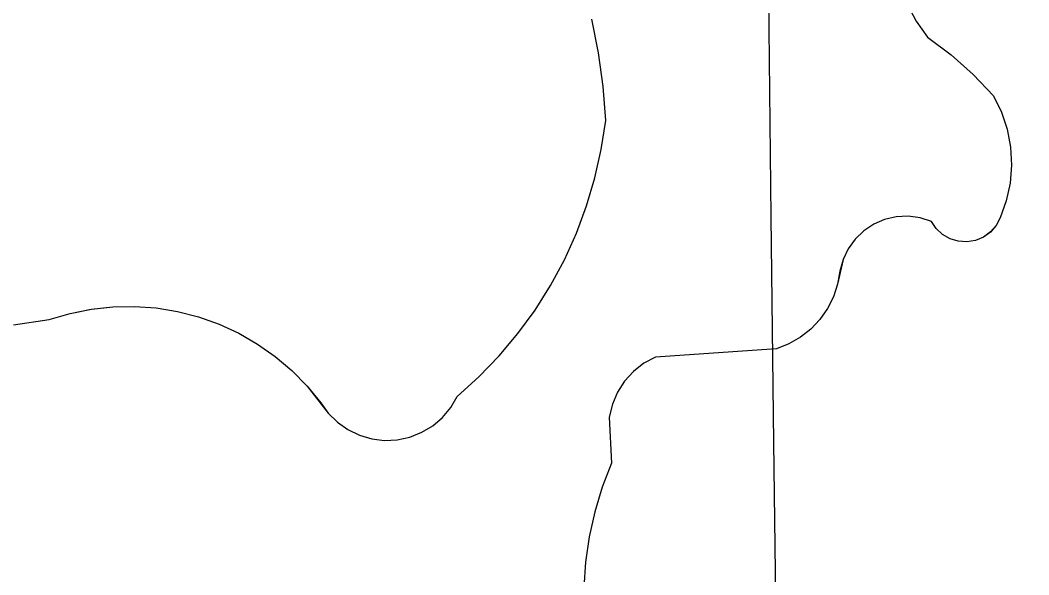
# Model space of a CAD drawing. Extents: x 3684037 to 3722149, y 433263 to 459021.
# Drawn here: x 3709142.9 to 3709248.8, y 456283.1 to 456341.4 of the extents above; entities that cross this region are included whole.
import ezdxf

# ---------------------------------------------------------------- set-up
doc = ezdxf.new("R2010")
doc.units = 0
for name, color, linetype in [('V-GRID-MAJR', 7, 'Continuous'), ('V-TOPO-SHOR', 7, 'Continuous'), ('V-WETL-SWMP', 7, 'Continuous')]:
    doc.layers.add(name, color=color, linetype=linetype)

msp = doc.modelspace()

# ---------------------------------------------------------------- linework, layer by layer
at = {"layer": 'V-GRID-MAJR'}
msp.add_spline([(3709426.74, 438923.75200000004), (3709355.373, 444981.088), (3709283.97, 451041.507), (3709212.5670000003, 457101.934), (3709212.531, 457105.01)], degree=3, dxfattribs=at)
at = {"layer": 'V-TOPO-SHOR'}
for p, q in [((3709235.964976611, 456343.1139755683), (3709236.9309766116, 456341.2859755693)), ((3709203.6039766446, 456337.95797560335), (3709202.8869766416, 456341.4699756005)), ((3709236.9309766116, 456341.2859755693), (3709238.106976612, 456339.5859755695)), ((3709238.106976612, 456339.5859755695), (3709240.591976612, 456337.7319755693)), ((3709204.0899766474, 456334.40597560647), (3709203.6039766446, 456337.95797560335)), ((3709240.591976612, 456337.7319755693), (3709242.909976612, 456335.67297556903)), ((3709242.909976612, 456335.67297556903), (3709245.043976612, 456333.42497556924)), ((3709204.34497665, 456330.82997560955), (3709204.0899766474, 456334.40597560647)), ((3709245.043976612, 456333.42497556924), (3709245.877976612, 456331.7169755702)), ((3709245.8779766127, 456331.7169755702), (3709246.477976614, 456329.9139755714)), ((3709203.881976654, 456327.8019756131), (3709204.34497665, 456330.82997560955)), ((3709246.477976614, 456329.9139755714), (3709246.830976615, 456328.0459755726)), ((3709203.213976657, 456324.8139756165), (3709203.881976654, 456327.8019756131)), ((3709246.830976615, 456328.0459755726), (3709246.932976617, 456326.14797557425)), ((3709246.932976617, 456326.14797557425), (3709246.7809766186, 456324.25397557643)), ((3709202.342976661, 456321.87697562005), (3709203.213976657, 456324.8139756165)), ((3709246.7809766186, 456324.25397557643), (3709246.3789766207, 456322.3959755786)), ((3709246.3789766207, 456322.3959755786), (3709245.731976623, 456320.60897558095)), ((3709201.273976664, 456319.0079756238), (3709202.342976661, 456321.87697562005)), ((3709232.4699766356, 456319.93897559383), (3709231.426976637, 456319.24397559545)), ((3709233.619976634, 456320.43597559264), (3709232.4699766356, 456319.93897559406)), ((3709234.8409766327, 456320.71797559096), (3709233.619976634, 456320.43597559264)), ((3709236.092976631, 456320.77797558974), (3709234.8409766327, 456320.71797559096)), ((3709237.3349766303, 456320.6129755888), (3709236.092976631, 456320.77797558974)), ((3709238.52797663, 456320.2279755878), (3709237.3349766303, 456320.6129755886)), ((3709239.0339766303, 456319.47797558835), (3709238.5279766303, 456320.2279755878)), ((3709245.7319766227, 456320.60897558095), (3709245.307976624, 456319.8089755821)), ((3709200.0109766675, 456316.2179756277), (3709201.273976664, 456319.0079756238)), ((3709231.426976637, 456319.24397559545), (3709230.524976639, 456318.3739755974)), ((3709239.6969766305, 456318.8609755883), (3709239.0339766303, 456319.47797558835)), ((3709244.7139766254, 456319.1269755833), (3709243.9799766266, 456318.59697558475)), ((3709245.3079766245, 456319.8089755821), (3709244.7139766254, 456319.1269755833)), ((3709230.524976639, 456318.3739755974), (3709229.7929766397, 456317.35697559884)), ((3709240.4819766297, 456318.41197558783), (3709239.6969766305, 456318.8609755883)), ((3709241.3489766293, 456318.15297558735), (3709240.4819766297, 456318.41197558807)), ((3709242.2529766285, 456318.09697558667), (3709241.3489766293, 456318.15297558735)), ((3709243.1449766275, 456318.2479755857), (3709242.2529766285, 456318.09697558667)), ((3709243.9799766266, 456318.59697558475), (3709243.1449766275, 456318.2479755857)), ((3709229.79297664, 456317.35697559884), (3709229.254976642, 456316.2249756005)), ((3709198.559976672, 456313.51997563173), (3709200.010976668, 456316.2179756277)), ((3709229.254976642, 456316.2249756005), (3709228.6889766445, 456313.6459756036)), ((3709228.6889766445, 456313.6459756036), (3709228.2519766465, 456312.3259756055)), ((3709196.927976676, 456310.9279756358), (3709198.559976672, 456313.51997563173)), ((3709228.2519766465, 456312.3259756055), (3709227.627976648, 456311.0829756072)), ((3709145.941976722, 456309.9369756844), (3709148.1259767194, 456310.58197568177)), ((3709148.1259767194, 456310.58197568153), (3709150.357976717, 456311.0279756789)), ((3709150.357976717, 456311.0279756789), (3709152.6219767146, 456311.27197567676)), ((3709152.6219767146, 456311.27197567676), (3709154.898976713, 456311.3109756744)), ((3709154.898976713, 456311.3109756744), (3709157.169976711, 456311.1449756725)), ((3709157.169976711, 456311.1449756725), (3709159.415976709, 456310.77597567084)), ((3709159.415976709, 456310.7759756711), (3709161.6209767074, 456310.2059756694)), ((3709195.1229766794, 456308.45397564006), (3709196.927976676, 456310.9279756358)), ((3709227.6279766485, 456311.0829756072), (3709226.8309766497, 456309.94397560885)), ((3709142.1949767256, 456309.3809756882), (3709145.941976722, 456309.9369756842)), ((3709161.6209767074, 456310.2059756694), (3709163.7649767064, 456309.4399756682)), ((3709163.7649767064, 456309.4399756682), (3709165.8319767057, 456308.483975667)), ((3709226.8309766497, 456309.94397560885), (3709225.8759766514, 456308.9329756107)), ((3709165.8319767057, 456308.483975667), (3709167.803976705, 456307.3459756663)), ((3709193.152976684, 456306.1089756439), (3709195.1229766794, 456308.45397564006)), ((3709225.8759766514, 456308.9329756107), (3709224.7849766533, 456308.07197561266)), ((3709167.803976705, 456307.3459756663), (3709169.6659767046, 456306.0359756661)), ((3709223.579976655, 456307.37797561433), (3709222.286976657, 456306.86697561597)), ((3709224.7849766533, 456308.07197561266), (3709223.579976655, 456307.37797561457)), ((3709222.286976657, 456306.8669756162), (3709209.5609766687, 456305.9919756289)), ((3709169.6659767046, 456306.0359756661), (3709171.401976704, 456304.56297566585)), ((3709191.0279766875, 456303.90397564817), (3709193.152976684, 456306.1089756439)), ((3709208.3459766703, 456305.3359756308), (3709207.2589766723, 456304.4859756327)), ((3709209.5609766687, 456305.9919756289), (3709208.3459766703, 456305.33597563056)), ((3709171.401976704, 456304.56297566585), (3709172.9989767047, 456302.93997566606)), ((3709207.2589766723, 456304.48597563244), (3709206.3279766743, 456303.46597563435)), ((3709188.7569766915, 456301.84897565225), (3709191.0279766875, 456303.90397564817)), ((3709206.3279766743, 456303.46597563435), (3709205.581976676, 456302.304975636)), ((3709172.9989767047, 456302.93997566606), (3709175.230976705, 456300.0879756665)), ((3709205.581976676, 456302.304975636), (3709205.0399766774, 456301.0349756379)), ((3709188.0749766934, 456300.68797565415), (3709188.7569766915, 456301.84897565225)), ((3709205.039976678, 456301.0349756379), (3709204.717976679, 456299.69297563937)), ((3709175.230976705, 456300.0879756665), (3709176.186976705, 456299.1409756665)), ((3709187.211976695, 456299.6559756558), (3709188.0749766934, 456300.68797565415)), ((3709176.186976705, 456299.1409756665), (3709177.2859767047, 456298.3639756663)), ((3709185.037976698, 456298.0849756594), (3709186.189976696, 456298.7799756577)), ((3709186.189976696, 456298.7799756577), (3709187.211976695, 456299.6559756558)), ((3709204.717, 456299.693), (3709204.94, 456294.829)), ((3709204.717976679, 456299.69297563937), (3709204.939976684, 456294.8289756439)), ((3709177.2859767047, 456298.3639756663), (3709178.4979767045, 456297.77897566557)), ((3709178.4979767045, 456297.77897566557), (3709179.789976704, 456297.40097566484)), ((3709183.7869766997, 456297.58797566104), (3709185.037976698, 456298.0849756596)), ((3709179.789976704, 456297.40097566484), (3709181.126976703, 456297.2419756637)), ((3709181.126976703, 456297.2419756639), (3709182.470976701, 456297.30497566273)), ((3709182.470976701, 456297.30497566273), (3709183.7869766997, 456297.58797566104)), ((3709204.939976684, 456294.8289756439), (3709203.9699766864, 456292.31997564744)), ((3709203.9699766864, 456292.31997564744), (3709203.19097669, 456289.74497565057)), ((3709203.19097669, 456289.74497565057), (3709202.6079766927, 456287.11897565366)), ((3709202.6079766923, 456287.11897565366), (3709202.224976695, 456284.4569756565)), ((3709202.2249766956, 456284.4569756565), (3709202.0439766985, 456281.7729756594))]:
    msp.add_line(p, q, dxfattribs=at)
for points in [[(3709235.965, 456343.115), (3709236.932, 456341.286), (3709238.108, 456339.586), (3709240.592, 456337.733), (3709242.91, 456335.672), (3709245.044, 456333.42600000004), (3709245.878, 456331.718), (3709246.478, 456329.913), (3709246.83, 456328.045), (3709246.932, 456326.147), (3709246.781, 456324.255), (3709246.379, 456322.395), (3709245.7320000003, 456320.609), (3709245.308, 456319.808), (3709244.714, 456319.126), (3709243.9790000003, 456318.596), (3709243.146, 456318.248), (3709242.253, 456318.096), (3709241.35, 456318.154), (3709240.481, 456318.412), (3709239.697, 456318.86), (3709239.0330000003, 456319.479), (3709238.5270000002, 456320.228), (3709237.335, 456320.613), (3709236.092, 456320.777), (3709234.841, 456320.718), (3709233.62, 456320.435), (3709232.469, 456319.939), (3709231.427, 456319.243), (3709230.526, 456318.375), (3709229.793, 456317.357), (3709229.254, 456316.224), (3709228.9280000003, 456315.014), (3709228.6890000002, 456313.646), (3709228.253, 456312.325), (3709227.628, 456311.08400000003), (3709226.8310000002, 456309.943), (3709225.877, 456308.934), (3709224.785, 456308.071), (3709223.579, 456307.37700000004), (3709222.287, 456306.867), (3709209.56, 456305.993), (3709208.346, 456305.335), (3709207.259, 456304.485), (3709206.329, 456303.465), (3709205.5810000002, 456302.304), (3709205.041, 456301.034), (3709204.717, 456299.693)], [(3709142.196, 456309.38), (3709145.941, 456309.93700000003), (3709148.127, 456310.582), (3709150.359, 456311.029), (3709152.622, 456311.272), (3709154.899, 456311.311), (3709157.171, 456311.145), (3709159.415, 456310.777), (3709161.6210000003, 456310.205), (3709163.765, 456309.439), (3709165.832, 456308.483), (3709167.804, 456307.346), (3709169.665, 456306.036), (3709171.4020000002, 456304.563), (3709173, 456302.939), (3709174.443, 456301.18), (3709175.2320000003, 456300.088), (3709176.186, 456299.14), (3709177.286, 456298.364), (3709178.498, 456297.778), (3709179.791, 456297.401), (3709181.126, 456297.242), (3709182.472, 456297.305), (3709183.786, 456297.588), (3709185.038, 456298.085), (3709186.191, 456298.78), (3709187.213, 456299.656), (3709188.075, 456300.688), (3709188.757, 456301.85000000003), (3709191.028, 456303.904), (3709193.154, 456306.109), (3709195.122, 456308.454), (3709196.9280000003, 456310.928), (3709198.561, 456313.51900000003), (3709200.011, 456316.218), (3709201.274, 456319.00800000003), (3709202.343, 456321.87700000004), (3709203.214, 456324.814), (3709203.881, 456327.802), (3709204.344, 456330.831), (3709204.09, 456334.407), (3709203.605, 456337.958), (3709202.886, 456341.47000000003)], [(3709204.94, 456294.829), (3709203.969, 456292.32), (3709203.191, 456289.746), (3709202.608, 456287.118), (3709202.225, 456284.458), (3709202.044, 456281.773)]]:
    msp.add_lwpolyline(points, dxfattribs=at)
at = {"layer": 'V-WETL-SWMP'}
for p, q in [((3709235.964976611, 456343.1139755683), (3709236.9309766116, 456341.2859755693)), ((3709203.6039766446, 456337.95797560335), (3709202.8869766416, 456341.4699756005)), ((3709236.9309766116, 456341.2859755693), (3709238.106976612, 456339.5859755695)), ((3709238.106976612, 456339.5859755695), (3709240.591976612, 456337.7319755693)), ((3709204.0899766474, 456334.40597560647), (3709203.6039766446, 456337.95797560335)), ((3709240.591976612, 456337.7319755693), (3709242.909976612, 456335.67297556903)), ((3709242.909976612, 456335.67297556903), (3709245.043976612, 456333.42497556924)), ((3709204.34497665, 456330.82997560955), (3709204.0899766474, 456334.40597560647)), ((3709245.043976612, 456333.42497556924), (3709245.877976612, 456331.7169755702)), ((3709245.8779766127, 456331.7169755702), (3709246.477976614, 456329.9139755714)), ((3709203.881976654, 456327.8019756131), (3709204.34497665, 456330.82997560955)), ((3709246.477976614, 456329.9139755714), (3709246.830976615, 456328.0459755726)), ((3709203.213976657, 456324.8139756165), (3709203.881976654, 456327.8019756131)), ((3709246.830976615, 456328.0459755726), (3709246.932976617, 456326.14797557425)), ((3709246.932976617, 456326.14797557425), (3709246.7809766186, 456324.25397557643)), ((3709202.342976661, 456321.87697562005), (3709203.213976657, 456324.8139756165)), ((3709246.7809766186, 456324.25397557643), (3709246.3789766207, 456322.3959755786)), ((3709246.3789766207, 456322.3959755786), (3709245.731976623, 456320.60897558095)), ((3709201.273976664, 456319.0079756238), (3709202.342976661, 456321.87697562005)), ((3709232.4699766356, 456319.93897559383), (3709231.426976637, 456319.24397559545)), ((3709233.619976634, 456320.43597559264), (3709232.4699766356, 456319.93897559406)), ((3709234.8409766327, 456320.71797559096), (3709233.619976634, 456320.43597559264)), ((3709236.092976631, 456320.77797558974), (3709234.8409766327, 456320.71797559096)), ((3709237.3349766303, 456320.6129755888), (3709236.092976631, 456320.77797558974)), ((3709238.52797663, 456320.2279755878), (3709237.3349766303, 456320.6129755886)), ((3709239.0339766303, 456319.47797558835), (3709238.5279766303, 456320.2279755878)), ((3709245.7319766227, 456320.60897558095), (3709245.307976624, 456319.8089755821)), ((3709200.0109766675, 456316.2179756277), (3709201.273976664, 456319.0079756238)), ((3709231.426976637, 456319.24397559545), (3709230.524976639, 456318.3739755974)), ((3709239.6969766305, 456318.8609755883), (3709239.0339766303, 456319.47797558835)), ((3709244.7139766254, 456319.1269755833), (3709243.9799766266, 456318.59697558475)), ((3709245.3079766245, 456319.8089755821), (3709244.7139766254, 456319.1269755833)), ((3709230.524976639, 456318.3739755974), (3709229.7929766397, 456317.35697559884)), ((3709240.4819766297, 456318.41197558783), (3709239.6969766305, 456318.8609755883)), ((3709241.3489766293, 456318.15297558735), (3709240.4819766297, 456318.41197558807)), ((3709242.2529766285, 456318.09697558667), (3709241.3489766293, 456318.15297558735)), ((3709243.1449766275, 456318.2479755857), (3709242.2529766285, 456318.09697558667)), ((3709243.9799766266, 456318.59697558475), (3709243.1449766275, 456318.2479755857)), ((3709229.79297664, 456317.35697559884), (3709229.254976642, 456316.2249756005)), ((3709198.559976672, 456313.51997563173), (3709200.010976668, 456316.2179756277)), ((3709229.254976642, 456316.2249756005), (3709228.6889766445, 456313.6459756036)), ((3709228.6889766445, 456313.6459756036), (3709228.2519766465, 456312.3259756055)), ((3709196.927976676, 456310.9279756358), (3709198.559976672, 456313.51997563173)), ((3709228.2519766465, 456312.3259756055), (3709227.627976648, 456311.0829756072)), ((3709145.941976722, 456309.9369756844), (3709148.1259767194, 456310.58197568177)), ((3709148.1259767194, 456310.58197568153), (3709150.357976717, 456311.0279756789)), ((3709150.357976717, 456311.0279756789), (3709152.6219767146, 456311.27197567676)), ((3709152.6219767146, 456311.27197567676), (3709154.898976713, 456311.3109756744)), ((3709154.898976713, 456311.3109756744), (3709157.169976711, 456311.1449756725)), ((3709157.169976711, 456311.1449756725), (3709159.415976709, 456310.77597567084)), ((3709159.415976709, 456310.7759756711), (3709161.6209767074, 456310.2059756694)), ((3709195.1229766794, 456308.45397564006), (3709196.927976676, 456310.9279756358)), ((3709227.6279766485, 456311.0829756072), (3709226.8309766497, 456309.94397560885)), ((3709142.1949767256, 456309.3809756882), (3709145.941976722, 456309.9369756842)), ((3709161.6209767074, 456310.2059756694), (3709163.7649767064, 456309.4399756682)), ((3709163.7649767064, 456309.4399756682), (3709165.8319767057, 456308.483975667)), ((3709226.8309766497, 456309.94397560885), (3709225.8759766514, 456308.9329756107)), ((3709165.8319767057, 456308.483975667), (3709167.803976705, 456307.3459756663)), ((3709193.152976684, 456306.1089756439), (3709195.1229766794, 456308.45397564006)), ((3709225.8759766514, 456308.9329756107), (3709224.7849766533, 456308.07197561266)), ((3709167.803976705, 456307.3459756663), (3709169.6659767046, 456306.0359756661)), ((3709223.579976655, 456307.37797561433), (3709222.286976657, 456306.86697561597)), ((3709224.7849766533, 456308.07197561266), (3709223.579976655, 456307.37797561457)), ((3709222.286976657, 456306.8669756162), (3709209.5609766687, 456305.9919756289)), ((3709169.6659767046, 456306.0359756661), (3709171.401976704, 456304.56297566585)), ((3709191.0279766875, 456303.90397564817), (3709193.152976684, 456306.1089756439)), ((3709208.3459766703, 456305.3359756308), (3709207.2589766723, 456304.4859756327)), ((3709209.5609766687, 456305.9919756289), (3709208.3459766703, 456305.33597563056)), ((3709171.401976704, 456304.56297566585), (3709172.9989767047, 456302.93997566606)), ((3709207.2589766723, 456304.48597563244), (3709206.3279766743, 456303.46597563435)), ((3709188.7569766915, 456301.84897565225), (3709191.0279766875, 456303.90397564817)), ((3709206.3279766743, 456303.46597563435), (3709205.581976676, 456302.304975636)), ((3709172.9989767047, 456302.93997566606), (3709175.230976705, 456300.0879756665)), ((3709205.581976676, 456302.304975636), (3709205.0399766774, 456301.0349756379)), ((3709188.0749766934, 456300.68797565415), (3709188.7569766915, 456301.84897565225)), ((3709205.039976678, 456301.0349756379), (3709204.717976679, 456299.69297563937)), ((3709175.230976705, 456300.0879756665), (3709176.186976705, 456299.1409756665)), ((3709187.211976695, 456299.6559756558), (3709188.0749766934, 456300.68797565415)), ((3709176.186976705, 456299.1409756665), (3709177.2859767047, 456298.3639756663)), ((3709185.037976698, 456298.0849756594), (3709186.189976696, 456298.7799756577)), ((3709186.189976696, 456298.7799756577), (3709187.211976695, 456299.6559756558)), ((3709204.717976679, 456299.69297563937), (3709204.939976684, 456294.8289756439)), ((3709177.2859767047, 456298.3639756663), (3709178.4979767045, 456297.77897566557)), ((3709178.4979767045, 456297.77897566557), (3709179.789976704, 456297.40097566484)), ((3709183.7869766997, 456297.58797566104), (3709185.037976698, 456298.0849756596)), ((3709179.789976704, 456297.40097566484), (3709181.126976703, 456297.2419756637)), ((3709181.126976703, 456297.2419756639), (3709182.470976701, 456297.30497566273)), ((3709182.470976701, 456297.30497566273), (3709183.7869766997, 456297.58797566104)), ((3709204.939976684, 456294.8289756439), (3709203.9699766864, 456292.31997564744)), ((3709203.9699766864, 456292.31997564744), (3709203.19097669, 456289.74497565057)), ((3709203.19097669, 456289.74497565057), (3709202.6079766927, 456287.11897565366)), ((3709202.6079766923, 456287.11897565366), (3709202.224976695, 456284.4569756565)), ((3709202.2249766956, 456284.4569756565), (3709202.0439766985, 456281.7729756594))]:
    msp.add_line(p, q, dxfattribs=at)

doc.saveas('drawing.dxf')
